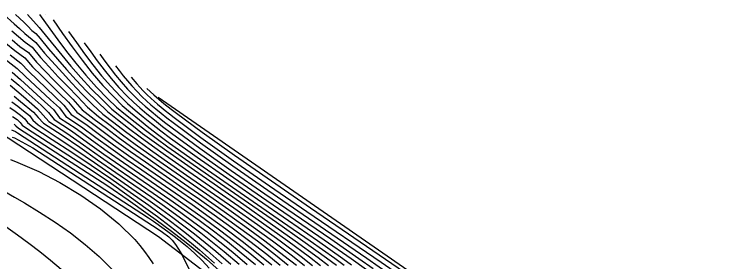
# Model space of a CAD drawing. Extents: x 2602990 to 2605851, y 618069 to 619180.
# Drawn here: x 2603847 to 2603915.4, y 618866.5 to 618890 of the extents above; entities that cross this region are included whole.
import ezdxf

# ---------------------------------------------------------------- set-up
doc = ezdxf.new("R2010")
doc.units = 0
for name, color, linetype in [('DTM Contours Major', 7, 'Continuous'), ('DTM Contours Minor', 7, 'Continuous'), ('Exist DTM QL2 LIDAR Elevation Point', 7, 'Continuous'), ('PH Exist DTM Breakline', 7, 'Continuous')]:
    doc.layers.add(name, color=color, linetype=linetype)

msp = doc.modelspace()

# ---------------------------------------------------------------- linework, layer by layer
at = {"layer": 'DTM Contours Major'}
for points in [[(2603847.155, 618890), (2603847.92, 618889.248), (2603848.306, 618888.861), (2603848.698, 618888.461), (2603849.083, 618888.164), (2603849.492, 618887.693), (2603850.295, 618886.72), (2603852.005, 618884.759), (2603852.932, 618883.728), (2603853.913, 618882.691), (2603855.906, 618880.736), (2603856.878, 618879.995), (2603857.922, 618879.169), (2603859.029, 618878.334), (2603860.202, 618877.48), (2603861.447, 618876.594), (2603863.674, 618875.036), (2603868.445, 618871.728), (2603870.829, 618870.06), (2603873.104, 618868.438), (2603875.189, 618866.903), (2603876.245, 618866.098)], [(2603847.016, 618882.197), (2603847.614, 618881.716), (2603848.853, 618880.697), (2603849.297, 618880.169), (2603849.805, 618879.642), (2603851.591, 618878.488), (2603853.275, 618877.339), (2603854.962, 618876.154), (2603856.697, 618874.957), (2603858.437, 618873.761), (2603860.141, 618872.584), (2603861.353, 618871.734), (2603862.531, 618870.892), (2603863.682, 618870.048), (2603864.814, 618869.192), (2603865.934, 618868.315), (2603867.05, 618867.406), (2603868.461, 618866.207)]]:
    msp.add_lwpolyline(points, dxfattribs=at)
at = {"layer": 'DTM Contours Minor'}
for points in [[(2603846.024, 618890), (2603847.029, 618889.113), (2603847.535, 618888.657), (2603848.044, 618888.184), (2603849.091, 618887.318), (2603849.895, 618886.305), (2603851.609, 618884.42), (2603852.521, 618883.434), (2603853.481, 618882.443), (2603854.49, 618881.412), (2603855.483, 618880.505), (2603856.527, 618879.719), (2603857.63, 618878.858), (2603858.797, 618877.988), (2603860.03, 618877.1), (2603861.332, 618876.181), (2603863.462, 618874.698), (2603867.975, 618871.568), (2603870.224, 618869.986), (2603872.38, 618868.437), (2603874.376, 618866.952), (2603875.482, 618866.098)], [(2603848.286, 618890), (2603849.383, 618888.735), (2603849.96, 618888.052), (2603851.546, 618886.12), (2603852.424, 618885.069), (2603853.362, 618883.992), (2603854.363, 618882.911), (2603855.429, 618881.85), (2603856.336, 618880.959), (2603857.241, 618880.254), (2603858.224, 618879.466), (2603859.267, 618878.67), (2603860.377, 618877.853), (2603861.56, 618877.004), (2603863.881, 618875.373), (2603868.912, 618871.887), (2603871.431, 618870.134), (2603873.826, 618868.441), (2603875.998, 618866.859), (2603877.001, 618866.104)], [(2603849.417, 618890), (2603850.407, 618888.637), (2603851.183, 618887.577), (2603852.014, 618886.471), (2603852.903, 618885.337), (2603853.853, 618884.196), (2603854.869, 618883.066), (2603855.954, 618881.968), (2603856.788, 618881.171), (2603857.64, 618880.463), (2603858.556, 618879.721), (2603859.531, 618878.97), (2603860.57, 618878.199), (2603861.681, 618877.397), (2603864.086, 618875.7), (2603866.687, 618873.896), (2603872.026, 618870.209), (2603874.54, 618868.447), (2603876.801, 618866.82), (2603877.748, 618866.117)], [(2603850.722, 618889.472), (2603851.631, 618888.179), (2603852.551, 618886.897), (2603853.491, 618885.637), (2603854.463, 618884.41), (2603855.477, 618883.228), (2603856.544, 618882.101), (2603857.317, 618881.333), (2603858.107, 618880.654), (2603858.953, 618879.947), (2603859.852, 618879.235), (2603860.811, 618878.507), (2603861.84, 618877.751), (2603864.315, 618875.987), (2603867.023, 618874.104), (2603872.622, 618870.26), (2603875.253, 618868.438), (2603877.598, 618866.776), (2603878.485, 618866.129)], [(2603846.785, 618888.44), (2603848.056, 618887.343), (2603848.736, 618886.882), (2603849.513, 618885.878), (2603850.357, 618884.989), (2603851.222, 618884.067), (2603852.117, 618883.126), (2603853.053, 618882.181), (2603854.005, 618881.149), (2603855.066, 618880.272), (2603856.18, 618879.436), (2603857.343, 618878.54), (2603858.569, 618877.638), (2603859.86, 618876.717), (2603861.216, 618875.768), (2603865.361, 618872.898), (2603867.502, 618871.406), (2603869.618, 618869.91), (2603871.655, 618868.434), (2603873.56, 618867.003), (2603874.713, 618866.102)], [(2603852.21, 618888.382), (2603852.968, 618887.311), (2603853.737, 618886.246), (2603854.529, 618885.193), (2603855.355, 618884.159), (2603856.228, 618883.15), (2603857.159, 618882.172), (2603857.839, 618881.499), (2603858.546, 618880.885), (2603859.305, 618880.244), (2603860.117, 618879.593), (2603860.989, 618878.922), (2603861.928, 618878.222), (2603864.468, 618876.392), (2603867.287, 618874.421), (2603870.237, 618872.39), (2603873.168, 618870.382), (2603875.931, 618868.478), (2603878.376, 618866.761), (2603879.204, 618866.165)], [(2603846.213, 618887.269), (2603847.082, 618886.546), (2603848.022, 618885.866), (2603848.778, 618885.001), (2603849.613, 618884.181), (2603851.31, 618882.493), (2603852.196, 618881.641), (2603852.99, 618880.688), (2603854.246, 618879.794), (2603856.777, 618877.899), (2603858.123, 618876.931), (2603859.525, 618875.95), (2603862.809, 618873.686), (2603864.678, 618872.392), (2603866.555, 618871.077), (2603868.409, 618869.75), (2603870.209, 618868.423), (2603871.926, 618867.107), (2603873.162, 618866.12)], [(2603846.807, 618887.587), (2603847.557, 618886.939), (2603848.382, 618886.378), (2603849.142, 618885.442), (2603849.984, 618884.587), (2603850.838, 618883.707), (2603851.714, 618882.811), (2603852.625, 618881.913), (2603853.504, 618880.91), (2603854.653, 618880.033), (2603855.835, 618879.149), (2603857.059, 618878.22), (2603858.345, 618877.285), (2603859.692, 618876.334), (2603861.098, 618875.357), (2603865.021, 618872.646), (2603867.029, 618871.243), (2603869.013, 618869.832), (2603870.931, 618868.43), (2603872.743, 618867.055), (2603873.939, 618866.109)], [(2603853.698, 618887.292), (2603854.312, 618886.434), (2603854.937, 618885.578), (2603855.587, 618884.726), (2603856.273, 618883.879), (2603857.007, 618883.041), (2603857.803, 618882.213), (2603858.386, 618881.654), (2603859.01, 618881.094), (2603859.678, 618880.525), (2603860.397, 618879.942), (2603861.173, 618879.336), (2603862.011, 618878.702), (2603864.601, 618876.816), (2603867.524, 618874.761), (2603870.609, 618872.633), (2603876.588, 618868.535), (2603879.144, 618866.756), (2603880.624, 618865.701)], [(2603846.164, 618885.732), (2603847.288, 618884.857), (2603848.071, 618884.111), (2603850.493, 618881.853), (2603851.33, 618881.094), (2603851.936, 618880.28), (2603853.447, 618879.301), (2603854.811, 618878.281), (2603856.223, 618877.253), (2603857.69, 618876.221), (2603859.199, 618875.181), (2603862.36, 618873.014), (2603863.988, 618871.883), (2603865.608, 618870.737), (2603867.207, 618869.576), (2603868.773, 618868.401), (2603870.294, 618867.212), (2603871.598, 618866.147)], [(2603846.618, 618886.143), (2603847.659, 618885.359), (2603848.418, 618884.556), (2603849.243, 618883.772), (2603850.903, 618882.173), (2603851.765, 618881.368), (2603852.464, 618880.478), (2603853.844, 618879.55), (2603855.151, 618878.57), (2603856.499, 618877.576), (2603857.905, 618876.577), (2603859.361, 618875.565), (2603862.586, 618873.35), (2603864.334, 618872.138), (2603866.081, 618870.908), (2603867.807, 618869.665), (2603869.49, 618868.414), (2603871.109, 618867.16), (2603872.381, 618866.133)], [(2603855.187, 618886.203), (2603855.667, 618885.545), (2603856.159, 618884.887), (2603856.675, 618884.225), (2603857.227, 618883.56), (2603857.828, 618882.889), (2603858.488, 618882.212), (2603858.979, 618881.745), (2603859.509, 618881.27), (2603860.08, 618880.782), (2603860.698, 618880.276), (2603861.367, 618879.748), (2603862.091, 618879.192), (2603864.709, 618877.267), (2603867.721, 618875.138), (2603870.936, 618872.914), (2603877.217, 618868.618), (2603879.902, 618866.764), (2603881.261, 618865.809)], [(2603856.675, 618885.113), (2603857.038, 618884.64), (2603857.412, 618884.162), (2603857.808, 618883.678), (2603858.236, 618883.184), (2603858.708, 618882.676), (2603859.235, 618882.151), (2603859.631, 618881.781), (2603860.061, 618881.399), (2603860.527, 618881.001), (2603861.032, 618880.586), (2603861.58, 618880.149), (2603862.174, 618879.688), (2603864.784, 618877.753), (2603867.862, 618875.567), (2603871.198, 618873.253), (2603874.583, 618870.935), (2603877.807, 618868.736), (2603880.662, 618866.778), (2603883.016, 618865.138)], [(2603846.833, 618884.486), (2603847.618, 618883.806), (2603849.944, 618881.681), (2603850.755, 618880.951), (2603851.342, 618880.163), (2603852.926, 618879.133), (2603854.387, 618878.064), (2603855.883, 618876.984), (2603857.429, 618875.902), (2603862.121, 618872.682), (2603863.637, 618871.625), (2603865.136, 618870.558), (2603866.614, 618869.477), (2603868.066, 618868.378), (2603869.486, 618867.257), (2603870.819, 618866.157)], [(2603846.738, 618883.86), (2603847.445, 618883.257), (2603848.149, 618882.636), (2603849.593, 618881.347), (2603850.281, 618880.671), (2603850.832, 618879.986), (2603852.493, 618878.911), (2603854.016, 618877.815), (2603855.574, 618876.7), (2603857.181, 618875.582), (2603860.441, 618873.348), (2603861.866, 618872.364), (2603863.268, 618871.381), (2603864.65, 618870.39), (2603866.011, 618869.385), (2603867.351, 618868.36), (2603868.671, 618867.308), (2603870.033, 618866.174)], [(2603858.163, 618884.024), (2603858.712, 618883.39), (2603859.008, 618883.064), (2603859.328, 618882.725), (2603859.683, 618882.372), (2603860.079, 618881.998), (2603860.377, 618881.73), (2603860.7, 618881.45), (2603861.05, 618881.156), (2603861.429, 618880.846), (2603861.839, 618880.52), (2603862.28, 618880.176), (2603864.829, 618878.279), (2603867.934, 618876.067), (2603871.374, 618873.675), (2603874.925, 618871.239), (2603882.009, 618866.4), (2603897.152, 618855.948), (2603900.458, 618853.658), (2603903.579, 618851.486), (2603906.941, 618849.127), (2603909.098, 618847.591), (2603911.711, 618845.706), (2603916.933, 618841.926)], [(2603846.617, 618883.246), (2603847.258, 618882.717), (2603847.901, 618882.168), (2603849.231, 618881.018), (2603849.793, 618880.413), (2603850.323, 618879.813), (2603852.044, 618878.696), (2603853.64, 618877.573), (2603855.261, 618876.425), (2603856.932, 618875.267), (2603860.287, 618872.966), (2603861.608, 618872.049), (2603862.898, 618871.137), (2603864.164, 618870.22), (2603865.41, 618869.291), (2603866.64, 618868.339), (2603867.859, 618867.357), (2603869.247, 618866.19)], [(2603859.652, 618882.934), (2603860.321, 618882.341), (2603860.82, 618881.915), (2603861.298, 618881.521), (2603861.977, 618880.985), (2603862.497, 618880.587), (2603864.945, 618878.786), (2603868.032, 618876.594), (2603871.547, 618874.146), (2603875.277, 618871.576), (2603890.783, 618860.964), (2603894.264, 618858.576), (2603897.79, 618856.148), (2603901.251, 618853.75), (2603904.537, 618851.452), (2603907.955, 618849.029), (2603909.955, 618847.585), (2603911.839, 618846.205), (2603916.958, 618842.435)], [(2603846.8, 618881.668), (2603847.348, 618881.255), (2603847.908, 618880.822), (2603848.47, 618880.371), (2603848.793, 618879.931), (2603849.288, 618879.472), (2603851.124, 618878.286), (2603852.908, 618877.114), (2603854.661, 618875.895), (2603858.252, 618873.418), (2603859.992, 618872.204), (2603861.094, 618871.422), (2603862.159, 618870.649), (2603863.197, 618869.876), (2603864.218, 618869.093), (2603865.229, 618868.29), (2603866.24, 618867.457), (2603867.671, 618866.226)], [(2603846.596, 618881.127), (2603847.094, 618880.781), (2603847.604, 618880.416), (2603848.026, 618880.047), (2603848.286, 618879.694), (2603848.784, 618879.297), (2603850.644, 618878.089), (2603852.518, 618876.879), (2603854.366, 618875.645), (2603856.227, 618874.362), (2603858.073, 618873.08), (2603859.847, 618871.825), (2603860.832, 618871.112), (2603861.783, 618870.41), (2603862.707, 618869.709), (2603863.614, 618868.999), (2603864.514, 618868.273), (2603865.414, 618867.521), (2603866.86, 618866.262)], [(2603846.851, 618880.289), (2603847.312, 618879.992), (2603847.593, 618879.718), (2603847.79, 618879.452), (2603848.286, 618879.112), (2603854.118, 618875.341), (2603856.061, 618874.041), (2603857.975, 618872.699), (2603859.802, 618871.389), (2603860.676, 618870.748), (2603861.517, 618870.117), (2603862.332, 618869.49), (2603863.129, 618868.861), (2603863.913, 618868.223), (2603864.691, 618867.57), (2603866.115, 618866.323)], [(2603846.765, 618879.017), (2603847.126, 618878.842), (2603847.343, 618878.714), (2603859.842, 618870.625), (2603860.305, 618870.32), (2603861.321, 618869.581), (2603861.8, 618869.226), (2603862.261, 618868.877), (2603862.706, 618868.531), (2603863.5, 618867.89), (2603864.247, 618867.239), (2603864.947, 618866.564), (2603865.601, 618865.85)], [(2603847.017, 618879.543), (2603847.161, 618879.379), (2603847.429, 618879.164), (2603855.934, 618873.662), (2603857.901, 618872.346), (2603859.806, 618870.984), (2603860.566, 618870.431), (2603861.301, 618869.888), (2603862.018, 618869.35), (2603862.719, 618868.814), (2603863.408, 618868.273), (2603864.091, 618867.725), (2603865.348, 618866.676), (2603866.568, 618865.601)], [(2603846.813, 618878.318), (2603847.057, 618878.228), (2603848.787, 618877.279), (2603860.85, 618869.469), (2603861.157, 618869.254), (2603861.777, 618868.827), (2603862.095, 618868.494), (2603862.404, 618868.089), (2603862.703, 618867.642), (2603862.999, 618867.141), (2603863.712, 618865.7)], [(2603846.665, 618876.179), (2603847.356, 618875.91), (2603849.353, 618875.029), (2603851.377, 618873.985), (2603853.367, 618872.797), (2603855.263, 618871.483), (2603857.001, 618870.063), (2603858.522, 618868.557), (2603859.003, 618867.999), (2603859.453, 618867.43), (2603859.874, 618866.848), (2603860.27, 618866.25)], [(2603846.115, 618873.121), (2603847.042, 618872.608), (2603847.984, 618872.059), (2603849.441, 618871.172), (2603850.919, 618870.215), (2603852.383, 618869.189), (2603853.801, 618868.093), (2603855.136, 618866.93), (2603856.354, 618865.699)], [(2603846.229, 618869.794), (2603847.323, 618869.016), (2603848.417, 618868.204), (2603849.453, 618867.415), (2603850.482, 618866.598), (2603851.495, 618865.743)]]:
    msp.add_lwpolyline(points, dxfattribs=at)
at = {"layer": 'Exist DTM QL2 LIDAR Elevation Point'}
msp.add_line((2603850, 618890), (2603850, 618890), dxfattribs=at)
at = {"layer": 'PH Exist DTM Breakline'}
for points in [[(2603860.754, 618882.127), (2603929.801, 618834.366), (2603961.371, 618822.605)], [(2603845.389, 618878.914), (2603860.775, 618868.843), (2603873.965, 618858.748), (2603887.231, 618850.605), (2603902.633, 618839.071), (2603912.368, 618832.498), (2603921.282, 618825.183)]]:
    msp.add_lwpolyline(points, dxfattribs=at)

doc.saveas('drawing.dxf')
